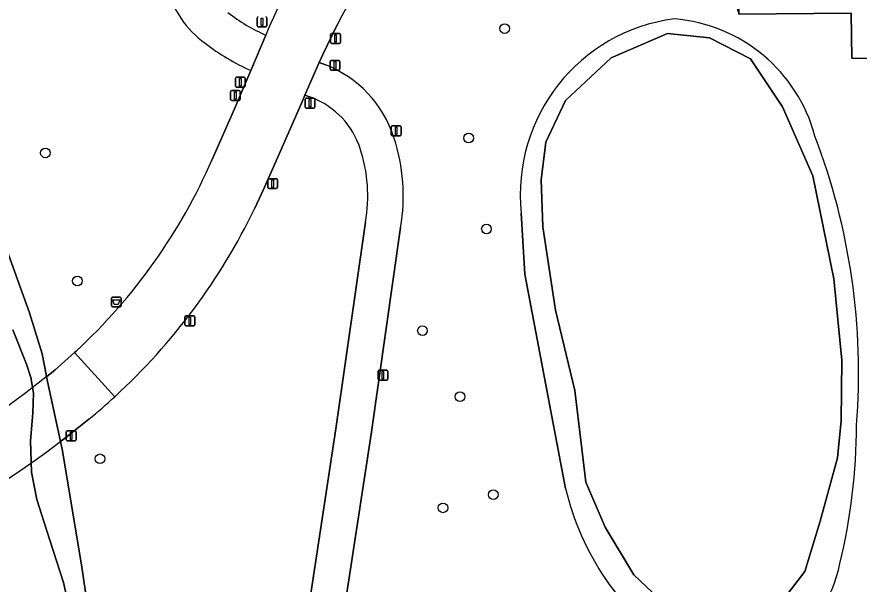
# Model space of a CAD drawing. Extents: x 161477 to 163040, y 383680 to 384871.
# Drawn here: x 161674.6 to 161759.8, y 384071.3 to 384128.6 of the extents above; entities that cross this region are included whole.
import ezdxf

# ---------------------------------------------------------------- set-up
doc = ezdxf.new("R2010")
doc.units = 0
for name, color, linetype in [('IMGEO_Afvalbak', 7, 'Continuous'), ('IMGEO_Boom', 7, 'Continuous'), ('IMGEO_Dek', 7, 'Continuous'), ('IMGEO_Fietspad_gesloten', 7, 'Continuous'), ('IMGEO_Groenvoorziening', 7, 'Continuous'), ('IMGEO_Hek', 7, 'Continuous'), ('IMGEO_Lichtmast', 7, 'Continuous'), ('IMGEO_Meer_plas_ven_vijver', 7, 'Continuous'), ('IMGEO_Oever', 7, 'Continuous'), ('IMGEO_Verkeersbordpaal', 7, 'Continuous'), ('IMGEO_Vlaggenmast', 7, 'Continuous'), ('IMGEO_Voetpad_gesloten', 7, 'Continuous'), ('IMGEO_Waterloop', 7, 'Continuous')]:
    doc.layers.add(name, color=color, linetype=linetype)

msp = doc.modelspace()

# ---------------------------------------------------------------- linework, layer by layer
at = {"layer": 'IMGEO_Afvalbak'}
for p, q in [((161684.124, 384099.397), (161684.124, 384100.197)), ((161684.124, 384100.197), (161684.124, 384099.397)), ((161684.224, 384100.297), (161685.014, 384100.297)), ((161685.014, 384100.297), (161684.224, 384100.297)), ((161685.114, 384100.197), (161685.114, 384099.397)), ((161685.114, 384099.397), (161685.114, 384100.197)), ((161685.014, 384099.297), (161684.224, 384099.297)), ((161684.224, 384099.297), (161685.014, 384099.297))]:
    msp.add_line(p, q, dxfattribs=at)
msp.add_lwpolyline([(161684.267, 384100.011), (161684.971, 384100.011), (161684.822, 384099.541), (161684.416, 384099.541), (161684.267, 384100.011)], dxfattribs=at)
for centre, start, end in [((161684.224, 384100.197), 90, 180), ((161684.224, 384100.197), 90, 180), ((161685.014, 384100.197), 0, 90), ((161685.014, 384100.197), 360, 90), ((161684.224, 384099.397), 180, 270), ((161684.224, 384099.397), 180, 270), ((161685.014, 384099.397), 270, 0), ((161685.014, 384099.397), 270, 0)]:
    msp.add_arc(centre, 0.1, start, end, dxfattribs=at)
at = {"layer": 'IMGEO_Boom'}
for centre in [(161723.92, 384127.45), (161720.28, 384116.38), (161677.449, 384114.875), (161722.08, 384107.18), (161680.687, 384101.92), (161715.602, 384096.887), (161719.396, 384090.229), (161682.973, 384083.938), (161722.76, 384080.317), (161717.676, 384078.976)]:
    msp.add_circle(centre, 0.489, dxfattribs=at)
at = {"layer": 'IMGEO_Dek'}
for points in [[(161684.471, 384090.22), (161680.381, 384094.674), (161678.421, 384092.947), (161677.733, 384092.37), (161677.2, 384091.954), (161675.459, 384090.597), (161673.64, 384089.271)], [(161674.946, 384082.78), (161676.393, 384083.786), (161677.587, 384084.649), (161678.736, 384085.511), (161679.514, 384086.094), (161680.668, 384086.989), (161681.844, 384087.937)], [(161673.202, 384081.601), (161674.946, 384082.78)]]:
    msp.add_lwpolyline(points, dxfattribs=at)
msp.add_arc((161642.006, 384136.431), 62.759, 309.40342, 312.58126, dxfattribs=at)
at = {"layer": 'IMGEO_Fietspad_gesloten'}
for points in [[(161698.237, 384123.21), (161699.754, 384126.776)], [(161705.78, 384123.788), (161705.134, 384124.032), (161703.709, 384120.727), (161704.486, 384120.433)], [(161709.842, 384107.88), (161706.84, 384086.954), (161703.9, 384067.643)], [(161707.453, 384067.095), (161710.396, 384086.428), (161713.394, 384107.322)]]:
    msp.add_lwpolyline(points, dxfattribs=at)
for centre, radius, start, end in [((161699.722, 384134.347), 10.382, 195.18172, 233.9022), ((161707.588, 384144.259), 19.158, 232.48107, 245.86431), ((161707.568, 384144.216), 22.985, 232.5927, 246.04902), ((161701.452, 384112.761), 11.846, 17.99515, 68.56933), ((161701.458, 384112.765), 8.244, 17.9566, 68.44774), ((161694.619, 384110.502), 19.042, 350.38734, 18.1105), ((161694.645, 384110.504), 15.422, 350.20242, 18.14533)]:
    msp.add_arc(centre, radius, start, end, dxfattribs=at)
at = {"layer": 'IMGEO_Groenvoorziening'}
for points in [[(161685.544, 384162.522), (161684.556, 384162.833), (161669.967, 384156.145), (161671.693, 384152.357), (161669.771, 384151.481), (161658.241, 384146.241), (161658.814, 384143.9), (161665.087, 384130.873), (161670.971, 384116.452), (161673.725, 384104.607), (161675.843, 384098.688), (161677.107, 384094.567), (161677.519, 384092.473), (161677.568, 384092.242), (161677.733, 384092.37), (161678.421, 384092.947), (161680.381, 384094.674), (161680.552, 384094.831)], [(161765.94, 384080.732), (161765.84, 384080.732), (161762.894, 384080.681), (161762.895, 384081.151), (161763.216, 384099.214), (161763.654, 384124.37), (161759.044, 384124.455), (161758.995, 384129.011), (161747.606, 384128.913), (161747.599, 384129.203), (161747.499, 384129.203), (161747.506, 384130.293), (161735.408, 384130.355), (161735.401, 384130.9), (161735.134, 384130.899), (161735.134, 384143.421), (161734.757, 384143.42), (161723.376, 384146.927), (161723.45, 384147.142), (161721.817, 384147.658)], [(161706.96, 384127.822), (161705.503, 384124.831), (161705.134, 384124.032), (161705.78, 384123.788)], [(161694.328, 384114.22), (161696.568, 384119.336), (161698.237, 384123.21)], [(161704.486, 384120.433), (161703.709, 384120.727), (161703.389, 384119.983), (161700.437, 384113.238), (161699.479, 384111.097), (161698.631, 384109.27)], [(161730.077, 384080.943), (161725.962, 384102.622), (161725.598, 384108.786)], [(161703.9, 384067.643), (161706.84, 384086.954), (161709.842, 384107.88)], [(161713.394, 384107.322), (161710.396, 384086.428), (161707.453, 384067.095)], [(161684.471, 384090.22), (161680.381, 384094.674), (161678.421, 384092.947), (161677.733, 384092.37), (161677.568, 384092.242)], [(161677.568, 384092.242), (161678.979, 384085.693), (161679.514, 384086.094), (161680.668, 384086.989), (161681.844, 384087.937)], [(161681.844, 384087.937), (161680.668, 384086.989), (161679.514, 384086.094), (161678.979, 384085.693)], [(161678.979, 384085.693), (161679.145, 384084.923), (161681.096, 384073.202), (161682.094, 384066.305), (161683.054, 384061.486), (161683.658, 384057.942), (161685.148, 384047.484), (161685.327, 384043.564), (161685.343, 384041.682), (161685.091, 384040.164), (161688.176, 384042.263), (161693.641, 384045.981), (161697.279, 384046.516)]]:
    msp.add_lwpolyline(points, dxfattribs=at)
msp.add_lwpolyline([(161765.899, 384126.429), (161761.389, 384126.458), (161761.398, 384131.31), (161747.578, 384131.312), (161747.589, 384131.203), (161747.612, 384131.203), (161747.599, 384129.203), (161747.606, 384128.913), (161758.995, 384129.011), (161759.044, 384124.455), (161763.654, 384124.37), (161763.216, 384099.214), (161762.895, 384081.151), (161762.894, 384080.681), (161765.84, 384080.732)], close=True, dxfattribs=at)
for centre, radius, start, end in [((161738.766, 384111.23), 41.996, 129.80806, 158.27346), ((161741.259, 384110.249), 38.539, 128.32791, 152.87232), ((161699.722, 384134.347), 10.382, 195.18172, 233.9022), ((161707.588, 384144.259), 19.158, 232.48107, 245.86431), ((161743.394, 384110.686), 17.897, 97.40023, 186.09342), ((161739.767, 384112.382), 16.106, 15.1143, 85.29278), ((161707.568, 384144.216), 22.985, 232.5927, 246.04902), ((161701.452, 384112.761), 11.846, 17.99515, 68.56933), ((161701.458, 384112.765), 8.244, 17.9566, 68.44774), ((161694.619, 384110.502), 19.042, 350.38734, 18.1105), ((161692.601, 384092.647), 67.128, 355.47447, 20.88944), ((161694.645, 384110.504), 15.422, 350.20242, 18.14533), ((161641.172, 384137.399), 57.99, 312.77198, 336.43998), ((161641.693, 384136.805), 63.247, 312.56079, 334.19185), ((161642.006, 384136.431), 62.759, 309.40342, 312.58126), ((161642.006, 384136.431), 62.759, 309.40342, 312.58126), ((161698.56, 384087.514), 60.959, 346.54874, 359.84567), ((161757.043, 384087.374), 27.722, 193.41343, 235.2386), ((161744.239, 384076.151), 13.896, 303.97982, 348.30354)]:
    msp.add_arc(centre, radius, start, end, dxfattribs=at)
at = {"layer": 'IMGEO_Hek'}
for points in [[(161680.381, 384094.674), (161678.421, 384092.947), (161677.733, 384092.37), (161677.2, 384091.954), (161675.459, 384090.597), (161673.64, 384089.271), (161672.48, 384088.441), (161669.888, 384086.628), (161668.444, 384085.649), (161666.957, 384084.694), (161664.849, 384083.412), (161664.614, 384083.274), (161662.763, 384082.196), (161660.892, 384081.148), (161658.926, 384080.093), (161656.852, 384079.023), (161654.518, 384077.869), (161652.559, 384076.952)], [(161655.066, 384071.455), (161656.055, 384071.92), (161657.982, 384072.856), (161660.216, 384073.976), (161662.013, 384074.908), (161664.119, 384076.045), (161665.734, 384076.952), (161666.243, 384077.246), (161668.539, 384078.618), (161670.888, 384080.089), (161673.202, 384081.601), (161674.946, 384082.78), (161676.393, 384083.786), (161677.587, 384084.649), (161678.736, 384085.511), (161679.514, 384086.094), (161680.668, 384086.989), (161681.844, 384087.937)]]:
    msp.add_lwpolyline(points, dxfattribs=at)
msp.add_arc((161642.006, 384136.431), 62.759, 309.40342, 312.58126, dxfattribs=at)
at = {"layer": 'IMGEO_Lichtmast'}
for p, q in [((161706.311, 384126.038), (161706.311, 384126.838)), ((161706.311, 384126.838), (161706.311, 384126.038)), ((161706.411, 384126.938), (161707.201, 384126.938)), ((161707.201, 384126.938), (161706.411, 384126.938)), ((161707.301, 384126.838), (161707.301, 384126.038)), ((161707.301, 384126.038), (161707.301, 384126.838)), ((161707.201, 384125.938), (161706.411, 384125.938)), ((161706.411, 384125.938), (161707.201, 384125.938)), ((161712.545, 384117.611), (161713.335, 384117.611)), ((161713.335, 384117.611), (161712.545, 384117.611)), ((161712.445, 384116.711), (161712.445, 384117.511)), ((161712.445, 384117.511), (161712.445, 384116.711)), ((161713.435, 384117.511), (161713.435, 384116.711)), ((161713.435, 384116.711), (161713.435, 384117.511)), ((161713.335, 384116.611), (161712.545, 384116.611)), ((161712.545, 384116.611), (161713.335, 384116.611)), ((161699.944, 384111.366), (161699.944, 384112.166)), ((161699.944, 384112.166), (161699.944, 384111.366)), ((161700.044, 384112.266), (161700.834, 384112.266)), ((161700.834, 384112.266), (161700.044, 384112.266)), ((161700.934, 384112.166), (161700.934, 384111.366)), ((161700.934, 384111.366), (161700.934, 384112.166)), ((161700.834, 384111.266), (161700.044, 384111.266)), ((161700.044, 384111.266), (161700.834, 384111.266)), ((161691.57, 384097.486), (161691.57, 384098.286)), ((161691.57, 384098.286), (161691.57, 384097.486)), ((161691.67, 384098.386), (161692.46, 384098.386)), ((161692.46, 384098.386), (161691.67, 384098.386)), ((161692.56, 384098.286), (161692.56, 384097.486)), ((161692.56, 384097.486), (161692.56, 384098.286)), ((161692.46, 384097.386), (161691.67, 384097.386)), ((161691.67, 384097.386), (161692.46, 384097.386)), ((161711.203, 384092.902), (161711.993, 384092.902)), ((161711.993, 384092.902), (161711.203, 384092.902)), ((161711.103, 384092.002), (161711.103, 384092.802)), ((161711.103, 384092.802), (161711.103, 384092.002)), ((161712.093, 384092.802), (161712.093, 384092.002)), ((161712.093, 384092.002), (161712.093, 384092.802)), ((161711.993, 384091.902), (161711.203, 384091.902)), ((161711.203, 384091.902), (161711.993, 384091.902)), ((161679.551, 384085.855), (161679.551, 384086.655)), ((161679.551, 384086.655), (161679.551, 384085.855)), ((161679.651, 384086.755), (161680.441, 384086.755)), ((161680.441, 384086.755), (161679.651, 384086.755)), ((161680.541, 384086.655), (161680.541, 384085.855)), ((161680.541, 384085.855), (161680.541, 384086.655)), ((161680.441, 384085.755), (161679.651, 384085.755)), ((161679.651, 384085.755), (161680.441, 384085.755))]:
    msp.add_line(p, q, dxfattribs=at)
for points in [[(161706.731, 384126.813), (161706.881, 384126.813), (161706.881, 384126.063), (161706.731, 384126.063), (161706.731, 384126.813)], [(161712.865, 384117.486), (161713.015, 384117.486), (161713.015, 384116.736), (161712.865, 384116.736), (161712.865, 384117.486)], [(161700.364, 384112.141), (161700.514, 384112.141), (161700.514, 384111.391), (161700.364, 384111.391), (161700.364, 384112.141)], [(161691.99, 384098.261), (161692.14, 384098.261), (161692.14, 384097.511), (161691.99, 384097.511), (161691.99, 384098.261)], [(161711.523, 384092.777), (161711.673, 384092.777), (161711.673, 384092.027), (161711.523, 384092.027), (161711.523, 384092.777)], [(161679.971, 384086.63), (161680.121, 384086.63), (161680.121, 384085.88), (161679.971, 384085.88), (161679.971, 384086.63)]]:
    msp.add_lwpolyline(points, dxfattribs=at)
for centre, start, end in [((161706.411, 384126.838), 90, 180), ((161706.411, 384126.838), 90, 180), ((161707.201, 384126.838), 0, 90), ((161707.201, 384126.838), 360, 90), ((161706.411, 384126.038), 180, 270), ((161706.411, 384126.038), 180, 270), ((161707.201, 384126.038), 270, 0), ((161707.201, 384126.038), 270, 0), ((161712.545, 384117.511), 90, 180), ((161712.545, 384117.511), 90, 180), ((161713.335, 384117.511), 0, 90), ((161713.335, 384117.511), 360, 90), ((161712.545, 384116.711), 180, 270), ((161712.545, 384116.711), 180, 270), ((161713.335, 384116.711), 270, 0), ((161713.335, 384116.711), 270, 0), ((161700.044, 384112.166), 90, 180), ((161700.044, 384112.166), 90, 180), ((161700.834, 384112.166), 0, 90), ((161700.834, 384112.166), 360, 90), ((161700.044, 384111.366), 180, 270), ((161700.044, 384111.366), 180, 270), ((161700.834, 384111.366), 270, 0), ((161700.834, 384111.366), 270, 0), ((161691.67, 384098.286), 90, 180), ((161691.67, 384098.286), 90, 180), ((161692.46, 384098.286), 0, 90), ((161692.46, 384098.286), 360, 90), ((161691.67, 384097.486), 180, 270), ((161691.67, 384097.486), 180, 270), ((161692.46, 384097.486), 270, 0), ((161692.46, 384097.486), 270, 0), ((161711.203, 384092.802), 90, 180), ((161711.203, 384092.802), 90, 180), ((161711.993, 384092.802), 0, 90), ((161711.993, 384092.802), 360, 90), ((161711.203, 384092.002), 180, 270), ((161711.203, 384092.002), 180, 270), ((161711.993, 384092.002), 270, 0), ((161711.993, 384092.002), 270, 0), ((161679.651, 384086.655), 90, 180), ((161679.651, 384086.655), 90, 180), ((161680.441, 384086.655), 0, 90), ((161680.441, 384086.655), 360, 90), ((161679.651, 384085.855), 180, 270), ((161679.651, 384085.855), 180, 270), ((161680.441, 384085.855), 270, 0), ((161680.441, 384085.855), 270, 0)]:
    msp.add_arc(centre, 0.1, start, end, dxfattribs=at)
at = {"layer": 'IMGEO_Meer_plas_ven_vijver'}
msp.add_lwpolyline([(161751.611, 384069.046), (161754.287, 384072.528), (161755.858, 384077.624), (161757.599, 384084.036), (161757.96, 384087.772), (161758.023, 384093.929), (161757.217, 384102.125), (161755.093, 384112.571), (161752.036, 384119.535), (161748.809, 384124.375), (161744.648, 384126.498), (161740.401, 384126.966), (161734.691, 384124.487), (161730.083, 384120.171), (161728.087, 384115.968), (161727.62, 384112.146), (161727.79, 384107.39), (161729.064, 384098.983), (161731.017, 384090.83), (161732.121, 384081.573), (161734.074, 384077.029), (161737.004, 384072.188), (161740.741, 384068.664)], dxfattribs=at)
at = {"layer": 'IMGEO_Oever'}
for points in [[(161740.741, 384068.664), (161737.004, 384072.188), (161734.074, 384077.029), (161732.121, 384081.573), (161731.017, 384090.83), (161729.064, 384098.983), (161727.79, 384107.39), (161727.62, 384112.146), (161728.087, 384115.968), (161730.083, 384120.171), (161734.691, 384124.487), (161740.401, 384126.966), (161744.648, 384126.498), (161748.809, 384124.375), (161752.036, 384119.535), (161755.093, 384112.571), (161757.217, 384102.125), (161758.023, 384093.929), (161757.96, 384087.772), (161757.599, 384084.036), (161755.858, 384077.624), (161754.287, 384072.528), (161751.611, 384069.046)], [(161725.598, 384108.786), (161725.962, 384102.622), (161730.077, 384080.943)], [(161682.094, 384066.305), (161681.096, 384073.202), (161679.145, 384084.923), (161678.979, 384085.693), (161677.568, 384092.242), (161677.519, 384092.473), (161677.107, 384094.567), (161675.843, 384098.688), (161673.725, 384104.607)], [(161674.14, 384096.989), (161675.54, 384093.511), (161675.97, 384092.153), (161676.244, 384090.561), (161676.185, 384088.545), (161675.932, 384085.742), (161676.025, 384082.596), (161676.561, 384079.806), (161677.603, 384076.655), (161679.275, 384071.432), (161680.422, 384066.242)]]:
    msp.add_lwpolyline(points, dxfattribs=at)
for centre, radius, start, end in [((161743.394, 384110.686), 17.897, 97.40023, 186.09342), ((161739.767, 384112.382), 16.106, 15.1143, 85.29278), ((161692.601, 384092.647), 67.128, 355.47447, 20.88944), ((161698.56, 384087.514), 60.959, 346.54874, 359.84567), ((161757.043, 384087.374), 27.722, 193.41343, 235.2386), ((161744.239, 384076.151), 13.896, 303.97982, 348.30354)]:
    msp.add_arc(centre, radius, start, end, dxfattribs=at)
at = {"layer": 'IMGEO_Verkeersbordpaal'}
for p, q in [((161698.87, 384127.734), (161698.87, 384128.534)), ((161698.87, 384128.534), (161698.87, 384127.734)), ((161699.86, 384128.534), (161699.86, 384127.734)), ((161699.86, 384127.734), (161699.86, 384128.534)), ((161699.76, 384127.634), (161698.97, 384127.634)), ((161698.97, 384127.634), (161699.76, 384127.634)), ((161706.26, 384123.331), (161706.26, 384124.131)), ((161706.26, 384124.131), (161706.26, 384123.331)), ((161706.36, 384124.231), (161707.15, 384124.231)), ((161707.15, 384124.231), (161706.36, 384124.231)), ((161707.25, 384124.131), (161707.25, 384123.331)), ((161707.25, 384123.331), (161707.25, 384124.131)), ((161707.15, 384123.231), (161706.36, 384123.231)), ((161706.36, 384123.231), (161707.15, 384123.231)), ((161696.163, 384120.269), (161696.163, 384121.069)), ((161696.163, 384121.069), (161696.163, 384120.269)), ((161696.263, 384121.169), (161697.053, 384121.169)), ((161697.053, 384121.169), (161696.263, 384121.169)), ((161697.153, 384121.069), (161697.153, 384120.269)), ((161697.153, 384120.269), (161697.153, 384121.069)), ((161697.053, 384120.169), (161696.263, 384120.169)), ((161696.263, 384120.169), (161697.053, 384120.169)), ((161703.729, 384119.509), (161703.729, 384120.309)), ((161703.729, 384120.309), (161703.729, 384119.509)), ((161703.829, 384120.409), (161704.619, 384120.409)), ((161704.619, 384120.409), (161703.829, 384120.409)), ((161704.719, 384120.309), (161704.719, 384119.509)), ((161704.719, 384119.509), (161704.719, 384120.309)), ((161704.619, 384119.409), (161703.829, 384119.409)), ((161703.829, 384119.409), (161704.619, 384119.409))]:
    msp.add_line(p, q, dxfattribs=at)
for points in [[(161699.29, 384128.509), (161699.44, 384128.509), (161699.44, 384127.759), (161699.29, 384127.759), (161699.29, 384128.509)], [(161706.68, 384124.106), (161706.83, 384124.106), (161706.83, 384123.356), (161706.68, 384123.356), (161706.68, 384124.106)], [(161696.583, 384121.044), (161696.733, 384121.044), (161696.733, 384120.294), (161696.583, 384120.294), (161696.583, 384121.044)], [(161704.149, 384120.284), (161704.299, 384120.284), (161704.299, 384119.534), (161704.149, 384119.534), (161704.149, 384120.284)]]:
    msp.add_lwpolyline(points, dxfattribs=at)
for centre, start, end in [((161698.97, 384128.534), 90, 180), ((161698.97, 384128.534), 90, 180), ((161699.76, 384128.534), 0, 90), ((161699.76, 384128.534), 360, 90), ((161698.97, 384127.734), 180, 270), ((161698.97, 384127.734), 180, 270), ((161699.76, 384127.734), 270, 0), ((161699.76, 384127.734), 270, 0), ((161706.36, 384124.131), 90, 180), ((161706.36, 384124.131), 90, 180), ((161707.15, 384124.131), 0, 90), ((161707.15, 384124.131), 360, 90), ((161706.36, 384123.331), 180, 270), ((161706.36, 384123.331), 180, 270), ((161707.15, 384123.331), 270, 0), ((161707.15, 384123.331), 270, 0), ((161696.263, 384121.069), 90, 180), ((161696.263, 384121.069), 90, 180), ((161697.053, 384121.069), 0, 90), ((161697.053, 384121.069), 360, 90), ((161696.263, 384120.269), 180, 270), ((161696.263, 384120.269), 180, 270), ((161697.053, 384120.269), 270, 0), ((161697.053, 384120.269), 270, 0), ((161703.829, 384120.309), 90, 180), ((161703.829, 384120.309), 90, 180), ((161704.619, 384120.309), 0, 90), ((161704.619, 384120.309), 360, 90), ((161703.829, 384119.509), 180, 270), ((161703.829, 384119.509), 180, 270), ((161704.619, 384119.509), 270, 0), ((161704.619, 384119.509), 270, 0)]:
    msp.add_arc(centre, 0.1, start, end, dxfattribs=at)
at = {"layer": 'IMGEO_Vlaggenmast'}
for p, q in [((161696.669, 384121.635), (161696.669, 384122.435)), ((161696.669, 384122.435), (161696.669, 384121.635)), ((161696.769, 384122.535), (161697.559, 384122.535)), ((161697.559, 384122.535), (161696.769, 384122.535)), ((161697.659, 384122.435), (161697.659, 384121.635)), ((161697.659, 384121.635), (161697.659, 384122.435)), ((161697.559, 384121.535), (161696.769, 384121.535)), ((161696.769, 384121.535), (161697.559, 384121.535))]:
    msp.add_line(p, q, dxfattribs=at)
msp.add_lwpolyline([(161697.089, 384122.41), (161697.239, 384122.41), (161697.239, 384121.66), (161697.089, 384121.66), (161697.089, 384122.41)], dxfattribs=at)
for centre, start, end in [((161696.769, 384122.435), 90, 180), ((161696.769, 384122.435), 90, 180), ((161697.559, 384122.435), 0, 90), ((161697.559, 384122.435), 360, 90), ((161696.769, 384121.635), 180, 270), ((161696.769, 384121.635), 180, 270), ((161697.559, 384121.635), 270, 0), ((161697.559, 384121.635), 270, 0)]:
    msp.add_arc(centre, 0.1, start, end, dxfattribs=at)
at = {"layer": 'IMGEO_Voetpad_gesloten'}
for points in [[(161698.631, 384109.27), (161699.479, 384111.097), (161700.437, 384113.238), (161703.389, 384119.983), (161703.709, 384120.727), (161705.134, 384124.032), (161705.503, 384124.831), (161706.96, 384127.822)], [(161699.754, 384126.776), (161698.237, 384123.21), (161696.568, 384119.336), (161694.328, 384114.22)], [(161684.471, 384090.22), (161680.381, 384094.674), (161678.421, 384092.947), (161677.733, 384092.37), (161677.2, 384091.954), (161675.459, 384090.597), (161673.64, 384089.271)], [(161680.552, 384094.831), (161680.381, 384094.674), (161684.471, 384090.22)], [(161674.946, 384082.78), (161676.393, 384083.786), (161677.587, 384084.649), (161678.736, 384085.511), (161679.514, 384086.094), (161680.668, 384086.989), (161681.844, 384087.937)], [(161673.202, 384081.601), (161674.946, 384082.78)]]:
    msp.add_lwpolyline(points, dxfattribs=at)
for centre, radius, start, end in [((161738.766, 384111.23), 41.996, 129.80806, 158.27346), ((161741.259, 384110.249), 38.539, 128.32791, 152.87232), ((161641.172, 384137.399), 57.99, 312.77198, 336.43998), ((161641.693, 384136.805), 63.247, 312.56079, 334.19185), ((161642.006, 384136.431), 62.759, 309.40342, 312.58126)]:
    msp.add_arc(centre, radius, start, end, dxfattribs=at)
at = {"layer": 'IMGEO_Waterloop'}
msp.add_lwpolyline([(161686.661, 384026.134), (161685.011, 384040.11), (161683.475, 384045.557), (161682.958, 384050.154), (161681.241, 384060.622), (161680.422, 384066.242), (161679.275, 384071.432), (161677.603, 384076.655), (161676.561, 384079.806), (161676.025, 384082.596), (161675.932, 384085.742), (161676.185, 384088.545), (161676.244, 384090.561), (161675.97, 384092.153), (161675.54, 384093.511), (161674.14, 384096.989)], dxfattribs=at)

doc.saveas('drawing.dxf')
